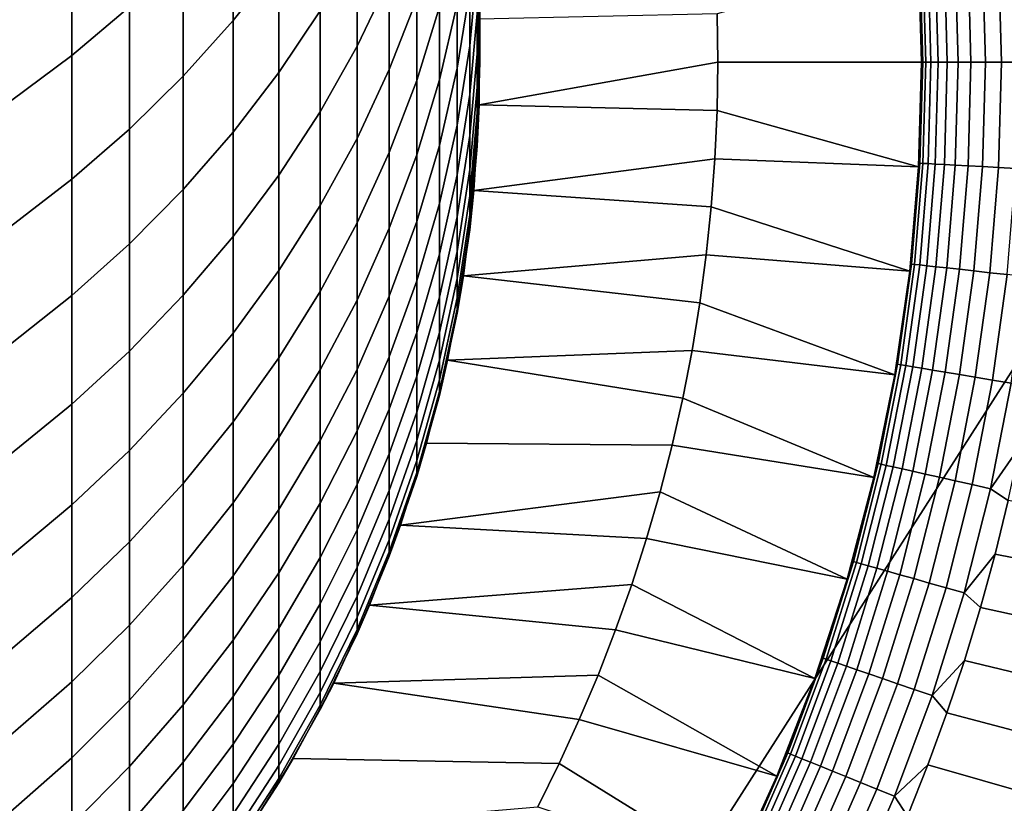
# Model space of a CAD drawing. Header units: metres. Extents: x -109 to 109, y -100 to 58.
# Tile 384 of 642: x 6.87 to 14.11, y -18.25 to -12.49. Entities that reach past the tile are written whole.
import ezdxf

# ---------------------------------------------------------------- set-up
doc = ezdxf.new("R2010")
doc.units = ezdxf.units.M
doc.layers.add('solid_21_062_100_XXX', color=7, linetype='CONTINUOUS')

msp = doc.modelspace()

# ---------------------------------------------------------------- linework, layer by layer
at = {"layer": 'solid_21_062_100_XXX'}
for points in [[(9.679617, -22.091299, -20.355614), (2.212831, -22.082581, -20.43038), (2.212831, -11.565833, -20.43038), (23.175426, -0.972689, -20.220478)], [(17.148014, -22.086779, -20.280832), (9.679617, -22.091299, -20.355614), (23.175426, -0.972689, -20.220478)], [(8.771758, -11.208429, 197.286972), (8.435585, -11.620741, 197.603745), (8.435585, -12.494895, 196.413025), (8.771758, -12.069145, 196.114548)], [(7.672235, -11.441409, 199.381958), (7.247845, -11.786581, 199.671982), (7.247845, -12.750882, 198.472031), (7.672235, -12.393376, 198.197372)], [(9.583917, -11.471532, 194.008713), (9.346973, -11.953817, 194.316315), (9.346973, -12.684115, 193.114182), (9.583917, -12.188859, 192.827927)], [(8.435585, -11.620741, 197.603745), (8.06863, -12.016204, 197.907593), (8.06863, -12.903248, 196.69931), (8.435585, -12.494895, 196.413025)], [(9.075924, -11.627552, 195.804977), (8.771758, -12.069145, 196.114548), (8.771758, -12.87785, 194.90567), (9.075924, -12.423161, 194.615662)], [(9.785889, -11.68212, 192.535034), (9.583917, -12.188859, 192.827927), (9.583917, -12.853946, 191.616959), (9.785889, -12.334902, 191.346466)], [(10.231299, -11.68996, 186.793884), (10.175266, -12.269329, 187.004959), (10.175266, -12.68009, 185.796021), (10.231299, -12.092056, 185.610443)], [(7.247845, -11.786581, 199.671982), (6.797007, -12.111505, 199.944977), (6.797007, -13.087416, 198.730591), (7.247845, -12.750882, 198.472031)], [(9.952153, -11.80599, 191.070847), (9.785889, -12.334902, 191.346466), (9.785889, -12.935163, 190.130524), (9.952153, -12.394722, 189.87825)], [(10.231299, -11.764517, 181.755646), (10.25, -12.373981, 181.86319), (10.25, -12.560137, 180.654587), (10.231299, -11.946559, 180.573746)], [(10.082104, -11.846169, 189.622192), (9.952153, -12.394722, 189.87825), (9.952153, -12.93082, 188.661102), (10.082104, -12.371611, 188.429245)], [(10.175266, -11.806174, 188.194794), (10.082104, -12.371611, 188.429245), (10.082104, -12.844463, 187.214478), (10.175266, -12.269329, 187.004959)], [(10.25, -12.8, 176.997437), (10.245137, -12.484339, 46.597431), (10.206274, -11.85424, 46.597431), (10.231299, -12.181121, 176.997437)], [(10.25, -11.844341, 184.250259), (10.231299, -12.442099, 184.410568), (10.231299, -12.739416, 183.196564), (10.25, -12.13523, 183.062515)], [(10.231299, -11.946559, 180.573746), (10.25, -12.560137, 180.654587), (10.25, -12.693345, 179.439011), (10.231299, -12.076823, 179.38504)], [(8.06863, -12.016204, 197.907593), (7.672235, -12.393376, 198.197372), (7.672235, -13.292714, 196.972336), (8.06863, -12.903248, 196.69931)], [(9.346973, -11.953817, 194.316315), (9.075924, -12.423161, 194.615662), (9.075924, -13.166081, 193.392761), (9.346973, -12.684115, 193.114182)], [(14.065384, -12.023992, 30.336931), (14.086774, -12.8, 30.336931), (14.215629, -12.8, 30.219034), (14.194042, -12.016892, 30.219034)], [(8.771758, -12.069145, 196.114548), (8.435585, -12.494895, 196.413025), (8.435585, -13.316226, 195.185272), (8.771758, -12.87785, 194.90567)], [(10.231299, -12.092056, 185.610443), (10.175266, -12.68009, 185.796021), (10.175266, -13.037674, 184.570297), (10.231299, -12.442099, 184.410568)], [(10.231299, -12.076823, 179.38504), (10.25, -12.693345, 179.439011), (10.25, -12.77335, 178.218781), (10.231299, -12.15506, 178.191772)], [(13.5, -12.8, 45.097431), (13.477989, -12.029417, 45.097431), (11.994732, -12.4444, 46.597431), (12, -12.8, 46.597431)], [(13.477989, -12.029417, 45.097431), (13.5, -12.8, 45.097431), (13.5, -12.8, 31.752131), (13.494494, -12.414494, 31.752131)], [(13.4871, -12.055896, 31.57782), (13.50761, -12.8, 31.57782), (13.530415, -12.8, 31.404663), (13.509869, -12.05464, 31.404663)], [(13.50761, -12.8, 31.57782), (13.4871, -12.055896, 31.57782), (13.494494, -12.414494, 31.752131), (13.5, -12.8, 31.752131)], [(13.509869, -12.05464, 31.404663), (13.530415, -12.8, 31.404663), (13.568238, -12.8, 31.234156), (13.547636, -12.052556, 31.234156)], [(13.547636, -12.052556, 31.234156), (13.568238, -12.8, 31.234156), (13.620794, -12.8, 31.067598), (13.600111, -12.049661, 31.067598)], [(13.600111, -12.049661, 31.067598), (13.620794, -12.8, 31.067598), (13.687679, -12.8, 30.906261), (13.666895, -12.045977, 30.906261)], [(13.666895, -12.045977, 30.906261), (13.687679, -12.8, 30.906261), (13.768386, -12.8, 30.751375), (13.747478, -12.041531, 30.751375)], [(13.747478, -12.041531, 30.751375), (13.768386, -12.8, 30.751375), (13.862297, -12.8, 30.60412), (13.841248, -12.036357, 30.60412)], [(13.841248, -12.036357, 30.60412), (13.862297, -12.8, 30.60412), (13.968697, -12.8, 30.46562), (13.947486, -12.030496, 30.46562)], [(13.947486, -12.030496, 30.46562), (13.968697, -12.8, 30.46562), (14.086774, -12.8, 30.336931), (14.065384, -12.023992, 30.336931)], [(10.25, -12.13523, 183.062515), (10.231299, -12.739416, 183.196564), (10.231299, -12.983444, 181.970734), (10.25, -12.373981, 181.86319)], [(10.231299, -12.15506, 178.191772), (10.25, -12.77335, 178.218781), (10.25, -12.8, 176.997437), (10.231299, -12.181121, 176.997437)], [(9.583917, -12.188859, 192.827927), (9.346973, -12.684115, 193.114182), (9.346973, -13.361228, 191.881302), (9.583917, -12.853946, 191.616959)], [(10.175266, -12.269329, 187.004959), (10.082104, -12.844463, 187.214478), (10.082104, -13.263824, 185.98024), (10.175266, -12.68009, 185.796021)], [(9.785889, -12.334902, 191.346466), (9.583917, -12.853946, 191.616959), (9.583917, -13.465523, 190.378098), (9.785889, -12.935163, 190.130524)], [(10.082104, -12.371611, 188.429245), (9.952153, -12.93082, 188.661102), (9.952153, -13.413263, 187.421707), (10.082104, -12.844463, 187.214478)], [(10.25, -12.373981, 181.86319), (10.231299, -12.983444, 181.970734), (10.231299, -13.173715, 180.735428), (10.25, -12.560137, 180.654587)], [(7.672235, -12.393376, 198.197372), (7.247845, -12.750882, 198.472031), (7.247845, -13.661871, 197.23114), (7.672235, -13.292714, 196.972336)], [(9.075924, -12.423161, 194.615662), (8.771758, -12.87785, 194.90567), (8.771758, -13.632999, 193.662628), (9.075924, -13.166081, 193.392761)], [(9.952153, -12.394722, 189.87825), (9.785889, -12.935163, 190.130524), (9.785889, -13.481762, 188.889542), (9.952153, -12.93082, 188.661102)], [(10.231299, -12.442099, 184.410568), (10.175266, -13.037674, 184.570297), (10.175266, -13.341398, 183.330139), (10.231299, -12.739416, 183.196564)], [(10.245137, -13.115662, 46.597431), (12, -12.8, 46.597431), (11.994732, -12.4444, 46.597431), (10.245137, -12.484339, 46.597431)], [(8.435585, -12.494895, 196.413025), (8.06863, -12.903248, 196.69931), (8.06863, -13.736689, 195.453445), (8.435585, -13.316226, 195.185272)], [(10.231299, -13.41888, 176.997437), (10.245137, -13.115662, 46.597431), (10.245137, -12.484339, 46.597431), (10.25, -12.8, 176.997437)], [(10.25, -12.560137, 180.654587), (10.231299, -13.173715, 180.735428), (10.231299, -13.309867, 179.492981), (10.25, -12.693345, 179.439011)], [(9.346973, -12.684115, 193.114182), (9.075924, -13.166081, 193.392761), (9.075924, -13.854898, 192.138565), (9.346973, -13.361228, 191.881302)], [(10.175266, -12.68009, 185.796021), (10.082104, -13.263824, 185.98024), (10.082104, -13.628896, 184.728851), (10.175266, -13.037674, 184.570297)], [(10.231299, -12.739416, 183.196564), (10.175266, -13.341398, 183.330139), (10.175266, -13.590683, 182.077896), (10.231299, -12.983444, 181.970734)], [(10.25, -12.693345, 179.439011), (10.231299, -13.309867, 179.492981), (10.231299, -13.391641, 178.245773), (10.25, -12.77335, 178.218781)], [(7.247845, -12.750882, 198.472031), (6.797007, -13.087416, 198.730591), (6.797007, -14.009374, 197.474762), (7.247845, -13.661871, 197.23114)], [(10.25, -12.77335, 178.218781), (10.231299, -13.391641, 178.245773), (10.231299, -13.41888, 176.997437), (10.25, -12.8, 176.997437)], [(10.245137, -13.115662, 46.597431), (11.994732, -13.155601, 46.597431), (12, -12.8, 46.597431)], [(13.477989, -13.570583, 45.097431), (13.5, -12.8, 45.097431), (12, -12.8, 46.597431), (11.994732, -13.155601, 46.597431)], [(13.494494, -13.185507, 31.752131), (13.5, -12.8, 31.752131), (13.5, -12.8, 45.097431), (13.477989, -13.570583, 45.097431)], [(13.4871, -13.544104, 31.57782), (13.50761, -12.8, 31.57782), (13.494494, -13.185507, 31.752131)], [(13.509869, -13.545361, 31.404663), (13.530415, -12.8, 31.404663), (13.50761, -12.8, 31.57782), (13.4871, -13.544104, 31.57782)], [(13.50761, -12.8, 31.57782), (13.5, -12.8, 31.752131), (13.494494, -13.185507, 31.752131)], [(13.547636, -13.547444, 31.234156), (13.568238, -12.8, 31.234156), (13.530415, -12.8, 31.404663), (13.509869, -13.545361, 31.404663)], [(13.600111, -13.550339, 31.067598), (13.620794, -12.8, 31.067598), (13.568238, -12.8, 31.234156), (13.547636, -13.547444, 31.234156)], [(13.666895, -13.554024, 30.906261), (13.687679, -12.8, 30.906261), (13.620794, -12.8, 31.067598), (13.600111, -13.550339, 31.067598)], [(13.747478, -13.55847, 30.751375), (13.768386, -12.8, 30.751375), (13.687679, -12.8, 30.906261), (13.666895, -13.554024, 30.906261)], [(13.841248, -13.563643, 30.60412), (13.862297, -12.8, 30.60412), (13.768386, -12.8, 30.751375), (13.747478, -13.55847, 30.751375)], [(13.947486, -13.569504, 30.46562), (13.968697, -12.8, 30.46562), (13.862297, -12.8, 30.60412), (13.841248, -13.563643, 30.60412)], [(14.065384, -13.576009, 30.336931), (14.086774, -12.8, 30.336931), (13.968697, -12.8, 30.46562), (13.947486, -13.569504, 30.46562)], [(14.194042, -13.583107, 30.219034), (14.215629, -12.8, 30.219034), (14.086774, -12.8, 30.336931), (14.065384, -13.576009, 30.336931)], [(8.771758, -12.87785, 194.90567), (8.435585, -13.316226, 195.185272), (8.435585, -14.083166, 193.922821), (8.771758, -13.632999, 193.662628)], [(9.583917, -12.853946, 191.616959), (9.346973, -13.361228, 191.881302), (9.346973, -13.983864, 190.620041), (9.583917, -13.465523, 190.378098)], [(10.082104, -12.844463, 187.214478), (9.952153, -13.413263, 187.421707), (9.952153, -13.84113, 186.16243), (10.082104, -13.263824, 185.98024)], [(8.06863, -12.903248, 196.69931), (7.672235, -13.292714, 196.972336), (7.672235, -14.137705, 195.709213), (8.06863, -13.736689, 195.453445)], [(9.785889, -12.935163, 190.130524), (9.583917, -13.465523, 190.378098), (9.583917, -14.022425, 189.113708), (9.785889, -13.481762, 188.889542)], [(9.952153, -12.93082, 188.661102), (9.785889, -13.481762, 188.889542), (9.785889, -13.973653, 187.62587), (9.952153, -13.413263, 187.421707)], [(10.231299, -12.983444, 181.970734), (10.175266, -13.590683, 182.077896), (10.175266, -13.785054, 180.815964), (10.231299, -13.173715, 180.735428)], [(10.175266, -13.037674, 184.570297), (10.082104, -13.628896, 184.728851), (10.082104, -13.938978, 183.462723), (10.175266, -13.341398, 183.330139)], [(9.075924, -13.166081, 193.392761), (8.771758, -13.632999, 193.662628), (8.771758, -14.333155, 192.387802), (9.075924, -13.854898, 192.138565)], [(10.175266, -14.035501, 176.997437), (10.206274, -13.74576, 46.597431), (10.245137, -13.115662, 46.597431), (10.231299, -13.41888, 176.997437)], [(10.231299, -13.173715, 180.735428), (10.175266, -13.785054, 180.815964), (10.175266, -13.92414, 179.546738), (10.231299, -13.309867, 179.492981)], [(10.245137, -13.115662, 46.597431), (10.206274, -13.74576, 46.597431), (11.97893, -13.510769, 46.597431), (11.994732, -13.155601, 46.597431)], [(13.477989, -13.570583, 45.097431), (11.994732, -13.155601, 46.597431), (11.97893, -13.510769, 46.597431)], [(13.477983, -13.570699, 31.752131), (13.494494, -13.185507, 31.752131), (13.477989, -13.570583, 45.097431)], [(13.4871, -13.544104, 31.57782), (13.494494, -13.185507, 31.752131), (13.477983, -13.570699, 31.752131)], [(7.672235, -13.292714, 196.972336), (7.247845, -13.661871, 197.23114), (7.247845, -14.51781, 195.951645), (7.672235, -14.137705, 195.709213)], [(8.435585, -13.316226, 195.185272), (8.06863, -13.736689, 195.453445), (8.06863, -14.514937, 194.172379), (8.435585, -14.083166, 193.922821)], [(10.082104, -13.263824, 185.98024), (9.952153, -13.84113, 186.16243), (9.952153, -14.213605, 184.885666), (10.082104, -13.628896, 184.728851)], [(10.231299, -13.309867, 179.492981), (10.175266, -13.92414, 179.546738), (10.175266, -14.007675, 178.272659), (10.231299, -13.391641, 178.245773)], [(9.346973, -13.361228, 191.881302), (9.075924, -13.854898, 192.138565), (9.075924, -14.488297, 190.855515), (9.346973, -13.983864, 190.620041)], [(10.175266, -13.341398, 183.330139), (10.082104, -13.938978, 183.462723), (10.082104, -14.193483, 182.184265), (10.175266, -13.590683, 182.077896)], [(10.231299, -13.391641, 178.245773), (10.175266, -14.007675, 178.272659), (10.175266, -14.035501, 176.997437), (10.231299, -13.41888, 176.997437)], [(9.583917, -13.465523, 190.378098), (9.346973, -13.983864, 190.620041), (9.346973, -14.550836, 189.332794), (9.583917, -14.022425, 189.113708)], [(9.952153, -13.413263, 187.421707), (9.785889, -13.973653, 187.62587), (9.785889, -14.4099, 186.341919), (9.952153, -13.84113, 186.16243)], [(9.785889, -13.481762, 188.889542), (9.583917, -14.022425, 189.113708), (9.583917, -14.523588, 187.826218), (9.785889, -13.973653, 187.62587)], [(10.206274, -13.74576, 46.597431), (11.952583, -13.865657, 46.597431), (11.97893, -13.510769, 46.597431)], [(13.411987, -14.339026, 45.097431), (13.477989, -13.570583, 45.097431), (11.97893, -13.510769, 46.597431), (11.952583, -13.865657, 46.597431)], [(13.4871, -13.544104, 31.57782), (13.450479, -13.955262, 31.752131), (13.425629, -14.285948, 31.57782)], [(13.4871, -13.544104, 31.57782), (13.425629, -14.285948, 31.57782), (13.448295, -14.288457, 31.404663), (13.509869, -13.545361, 31.404663)], [(13.4871, -13.544104, 31.57782), (13.477983, -13.570699, 31.752131), (13.450479, -13.955262, 31.752131)], [(10.175266, -13.590683, 182.077896), (10.082104, -14.193483, 182.184265), (10.082104, -14.391924, 180.895905), (10.175266, -13.785054, 180.815964)], [(13.450479, -13.955262, 31.752131), (13.477983, -13.570699, 31.752131), (13.477989, -13.570583, 45.097431), (13.411987, -14.339026, 45.097431)], [(13.509869, -13.545361, 31.404663), (13.448295, -14.288457, 31.404663), (13.485888, -14.292618, 31.234156), (13.547636, -13.547444, 31.234156)], [(13.547636, -13.547444, 31.234156), (13.485888, -14.292618, 31.234156), (13.538125, -14.298399, 31.067598), (13.600111, -13.550339, 31.067598)], [(13.600111, -13.550339, 31.067598), (13.538125, -14.298399, 31.067598), (13.604605, -14.305758, 30.906261), (13.666895, -13.554024, 30.906261)], [(13.666895, -13.554024, 30.906261), (13.604605, -14.305758, 30.906261), (13.684821, -14.314635, 30.751375), (13.747478, -13.55847, 30.751375)], [(13.747478, -13.55847, 30.751375), (13.684821, -14.314635, 30.751375), (13.778162, -14.324966, 30.60412), (13.841248, -13.563643, 30.60412)], [(13.841248, -13.563643, 30.60412), (13.778162, -14.324966, 30.60412), (13.883916, -14.336672, 30.46562), (13.947486, -13.569504, 30.46562)], [(13.947486, -13.569504, 30.46562), (13.883916, -14.336672, 30.46562), (14.001277, -14.349661, 30.336931), (14.065384, -13.576009, 30.336931)], [(14.065384, -13.576009, 30.336931), (14.001277, -14.349661, 30.336931), (14.12935, -14.363836, 30.219034), (14.194042, -13.583107, 30.219034)], [(7.247845, -13.661871, 197.23114), (6.797007, -14.009374, 197.474762), (6.797007, -14.875618, 196.179855), (7.247845, -14.51781, 195.951645)], [(8.771758, -13.632999, 193.662628), (8.435585, -14.083166, 193.922821), (8.435585, -14.794251, 192.628082), (8.771758, -14.333155, 192.387802)], [(10.082104, -13.628896, 184.728851), (9.952153, -14.213605, 184.885666), (9.952153, -14.529978, 183.593857), (10.082104, -13.938978, 183.462723)], [(8.06863, -13.736689, 195.453445), (7.672235, -14.137705, 195.709213), (7.672235, -14.926738, 194.4104), (8.06863, -14.514937, 194.172379)], [(10.082104, -14.647614, 176.997437), (10.128698, -14.372247, 46.597431), (10.206274, -13.74576, 46.597431), (10.175266, -14.035501, 176.997437)], [(10.206274, -13.74576, 46.597431), (10.128698, -14.372247, 46.597431), (11.915764, -14.219369, 46.597431), (11.952583, -13.865657, 46.597431)], [(10.175266, -13.785054, 180.815964), (10.082104, -14.391924, 180.895905), (10.082104, -14.533921, 179.600113), (10.175266, -13.92414, 179.546738)], [(9.075924, -13.854898, 192.138565), (8.771758, -14.333155, 192.387802), (8.771758, -14.976978, 191.083618), (9.075924, -14.488297, 190.855515)], [(9.952153, -13.84113, 186.16243), (9.785889, -14.4099, 186.341919), (9.785889, -14.789669, 185.040146), (9.952153, -14.213605, 184.885666)], [(13.411987, -14.339026, 45.097431), (11.952583, -13.865657, 46.597431), (11.915764, -14.219369, 46.597431)], [(9.785889, -13.973653, 187.62587), (9.583917, -14.523588, 187.826218), (9.583917, -14.968059, 186.518066), (9.785889, -14.4099, 186.341919)], [(10.082104, -13.938978, 183.462723), (9.952153, -14.529978, 183.593857), (9.952153, -14.789644, 182.289459), (10.082104, -14.193483, 182.184265)], [(10.175266, -13.92414, 179.546738), (10.082104, -14.533921, 179.600113), (10.082104, -14.619205, 178.299362), (10.175266, -14.007675, 178.272659)], [(13.412004, -14.338884, 31.752131), (13.450479, -13.955262, 31.752131), (13.411987, -14.339026, 45.097431)], [(13.425629, -14.285948, 31.57782), (13.450479, -13.955262, 31.752131), (13.412004, -14.338884, 31.752131)], [(9.346973, -13.983864, 190.620041), (9.075924, -14.488297, 190.855515), (9.075924, -15.065068, 189.546005), (9.346973, -14.550836, 189.332794)], [(9.583917, -14.022425, 189.113708), (9.346973, -14.550836, 189.332794), (9.346973, -15.061062, 188.022018), (9.583917, -14.523588, 187.826218)], [(10.175266, -14.007675, 178.272659), (10.082104, -14.619205, 178.299362), (10.082104, -14.647614, 176.997437), (10.175266, -14.035501, 176.997437)], [(8.435585, -14.083166, 193.922821), (8.06863, -14.514937, 194.172379), (8.06863, -15.236507, 192.858551), (8.435585, -14.794251, 192.628082)], [(7.672235, -14.137705, 195.709213), (7.247845, -14.51781, 195.951645), (7.247845, -15.317066, 194.636002), (7.672235, -14.926738, 194.4104)], [(10.082104, -14.193483, 182.184265), (9.952153, -14.789644, 182.289459), (9.952153, -14.992109, 180.974976), (10.082104, -14.391924, 180.895905)], [(9.952153, -14.213605, 184.885666), (9.785889, -14.789669, 185.040146), (9.785889, -15.112238, 183.723038), (9.952153, -14.529978, 183.593857)], [(10.128698, -14.372247, 46.597431), (11.868486, -14.571739, 46.597431), (11.915764, -14.219369, 46.597431)], [(13.302295, -15.101944, 45.097431), (13.411987, -14.339026, 45.097431), (11.915764, -14.219369, 46.597431), (11.868486, -14.571739, 46.597431)], [(8.771758, -14.333155, 192.387802), (8.435585, -14.794251, 192.628082), (8.435585, -15.448128, 191.303543), (8.771758, -14.976978, 191.083618)], [(13.412004, -14.338884, 31.752131), (13.411987, -14.339026, 45.097431), (13.302295, -15.101944, 45.097431), (13.36259, -14.721251, 31.752131)], [(13.425629, -14.285948, 31.57782), (13.36259, -14.721251, 31.752131), (13.323384, -15.023279, 31.57782)], [(13.425629, -14.285948, 31.57782), (13.323384, -15.023279, 31.57782), (13.345878, -15.027033, 31.404663), (13.448295, -14.288457, 31.404663)], [(13.448295, -14.288457, 31.404663), (13.345878, -15.027033, 31.404663), (13.383185, -15.033258, 31.234156), (13.485888, -14.292618, 31.234156)], [(13.425629, -14.285948, 31.57782), (13.412004, -14.338884, 31.752131), (13.36259, -14.721251, 31.752131)], [(13.485888, -14.292618, 31.234156), (13.383185, -15.033258, 31.234156), (13.435024, -15.041909, 31.067598), (13.538125, -14.298399, 31.067598)], [(13.538125, -14.298399, 31.067598), (13.435024, -15.041909, 31.067598), (13.500998, -15.052918, 30.906261), (13.604605, -14.305758, 30.906261)], [(13.604605, -14.305758, 30.906261), (13.500998, -15.052918, 30.906261), (13.580603, -15.066202, 30.751375), (13.684821, -14.314635, 30.751375)], [(13.684821, -14.314635, 30.751375), (13.580603, -15.066202, 30.751375), (13.673233, -15.081659, 30.60412), (13.778162, -14.324966, 30.60412)], [(13.778162, -14.324966, 30.60412), (13.673233, -15.081659, 30.60412), (13.778182, -15.099172, 30.46562), (13.883916, -14.336672, 30.46562)], [(13.883916, -14.336672, 30.46562), (13.778182, -15.099172, 30.46562), (13.894649, -15.118607, 30.336931), (14.001277, -14.349661, 30.336931)], [(9.785889, -14.4099, 186.341919), (9.583917, -14.968059, 186.518066), (9.583917, -15.354987, 185.191757), (9.785889, -14.789669, 185.040146)], [(9.952153, -15.252986, 176.997437), (10.012693, -14.992817, 46.597431), (10.128698, -14.372247, 46.597431), (10.082104, -14.647614, 176.997437)], [(10.082104, -14.391924, 180.895905), (9.952153, -14.992109, 180.974976), (9.952153, -15.136987, 179.652908), (10.082104, -14.533921, 179.600113)], [(10.128698, -14.372247, 46.597431), (10.012693, -14.992817, 46.597431), (11.810787, -14.922554, 46.597431), (11.868486, -14.571739, 46.597431)], [(14.001277, -14.349661, 30.336931), (13.894649, -15.118607, 30.336931), (14.021746, -15.139815, 30.219034), (14.12935, -14.363836, 30.219034)], [(14.12935, -14.363836, 30.219034), (14.021746, -15.139815, 30.219034), (14.158504, -15.162637, 30.112827), (14.267157, -14.379088, 30.112827)], [(7.247845, -14.51781, 195.951645), (6.797007, -14.875618, 196.179855), (6.797007, -15.684498, 194.848373), (7.247845, -15.317066, 194.636002)], [(8.06863, -14.514937, 194.172379), (7.672235, -14.926738, 194.4104), (7.672235, -15.658309, 193.078369), (8.06863, -15.236507, 192.858551)], [(9.075924, -14.488297, 190.855515), (8.771758, -14.976978, 191.083618), (8.771758, -15.563244, 189.752563), (9.075924, -15.065068, 189.546005)], [(9.346973, -14.550836, 189.332794), (9.075924, -15.065068, 189.546005), (9.075924, -15.584113, 188.212585), (9.346973, -15.061062, 188.022018)], [(9.583917, -14.523588, 187.826218), (9.346973, -15.061062, 188.022018), (9.346973, -15.513569, 186.690216), (9.583917, -14.968059, 186.518066)], [(9.952153, -14.529978, 183.593857), (9.785889, -15.112238, 183.723038), (9.785889, -15.37699, 182.393112), (9.952153, -14.789644, 182.289459)], [(10.082104, -14.533921, 179.600113), (9.952153, -15.136987, 179.652908), (9.952153, -15.224001, 178.325775), (10.082104, -14.619205, 178.299362)], [(10.082104, -14.619205, 178.299362), (9.952153, -15.224001, 178.325775), (9.952153, -15.252986, 176.997437), (10.082104, -14.647614, 176.997437)], [(13.302295, -15.101944, 45.097431), (11.868486, -14.571739, 46.597431), (11.810787, -14.922554, 46.597431)], [(13.302277, -15.10205, 31.752131), (13.36259, -14.721251, 31.752131), (13.302295, -15.101944, 45.097431)], [(13.323384, -15.023279, 31.57782), (13.36259, -14.721251, 31.752131), (13.302277, -15.10205, 31.752131)], [(8.435585, -14.794251, 192.628082), (8.06863, -15.236507, 192.858551), (8.06863, -15.900025, 191.514481), (8.435585, -15.448128, 191.303543)], [(9.785889, -14.789669, 185.040146), (9.583917, -15.354987, 185.191757), (9.583917, -15.683636, 183.849823), (9.785889, -15.112238, 183.723038)], [(9.952153, -14.789644, 182.289459), (9.785889, -15.37699, 182.393112), (9.785889, -15.583421, 181.052872), (9.952153, -14.992109, 180.974976)], [(7.672235, -14.926738, 194.4104), (7.247845, -15.317066, 194.636002), (7.247845, -16.058115, 193.286713), (7.672235, -15.658309, 193.078369)], [(8.771758, -14.976978, 191.083618), (8.435585, -15.448128, 191.303543), (8.435585, -16.043547, 189.951706), (8.771758, -15.563244, 189.752563)], [(9.583917, -14.968059, 186.518066), (9.346973, -15.513569, 186.690216), (9.346973, -15.907495, 185.339935), (9.583917, -15.354987, 185.191757)], [(9.952153, -14.992109, 180.974976), (9.785889, -15.583421, 181.052872), (9.785889, -15.731135, 179.70491), (9.952153, -15.136987, 179.652908)], [(9.785889, -15.849406, 176.997437), (9.858707, -15.605062, 46.597431), (10.012693, -14.992817, 46.597431), (9.952153, -15.252986, 176.997437)], [(10.012693, -14.992817, 46.597431), (9.858707, -15.605062, 46.597431), (11.664258, -15.618678, 46.597431), (11.742689, -15.271692, 46.597431)], [(10.012693, -14.992817, 46.597431), (11.742689, -15.271692, 46.597431), (11.810787, -14.922554, 46.597431)], [(13.149158, -15.857717, 45.097431), (13.302295, -15.101944, 45.097431), (11.810787, -14.922554, 46.597431), (11.742689, -15.271692, 46.597431)], [(9.075924, -15.065068, 189.546005), (8.771758, -15.563244, 189.752563), (8.771758, -16.090834, 188.397186), (9.075924, -15.584113, 188.212585)], [(9.346973, -15.061062, 188.022018), (9.075924, -15.584113, 188.212585), (9.075924, -16.044441, 186.857758), (9.346973, -15.513569, 186.690216)], [(13.323384, -15.023279, 31.57782), (13.231114, -15.480971, 31.752131), (13.180677, -15.753859, 31.57782)], [(13.323384, -15.023279, 31.57782), (13.180677, -15.753859, 31.57782), (13.202929, -15.758846, 31.404663), (13.345878, -15.027033, 31.404663)], [(13.345878, -15.027033, 31.404663), (13.202929, -15.758846, 31.404663), (13.239839, -15.767118, 31.234156), (13.383185, -15.033258, 31.234156)], [(13.323384, -15.023279, 31.57782), (13.302277, -15.10205, 31.752131), (13.231114, -15.480971, 31.752131)], [(13.383185, -15.033258, 31.234156), (13.239839, -15.767118, 31.234156), (13.291121, -15.77861, 31.067598), (13.435024, -15.041909, 31.067598)], [(13.435024, -15.041909, 31.067598), (13.291121, -15.77861, 31.067598), (13.356388, -15.793237, 30.906261), (13.500998, -15.052918, 30.906261)], [(13.500998, -15.052918, 30.906261), (13.356388, -15.793237, 30.906261), (13.435141, -15.810885, 30.751375), (13.580603, -15.066202, 30.751375)], [(9.785889, -15.112238, 183.723038), (9.583917, -15.683636, 183.849823), (9.583917, -15.953379, 182.494812), (9.785889, -15.37699, 182.393112)], [(9.952153, -15.136987, 179.652908), (9.785889, -15.731135, 179.70491), (9.785889, -15.819854, 178.351791), (9.952153, -15.224001, 178.325775)], [(13.231114, -15.480971, 31.752131), (13.302277, -15.10205, 31.752131), (13.302295, -15.101944, 45.097431), (13.149158, -15.857717, 45.097431)], [(13.580603, -15.066202, 30.751375), (13.435141, -15.810885, 30.751375), (13.526779, -15.831422, 30.60412), (13.673233, -15.081659, 30.60412)], [(13.673233, -15.081659, 30.60412), (13.526779, -15.831422, 30.60412), (13.630604, -15.85469, 30.46562), (13.778182, -15.099172, 30.46562)], [(13.778182, -15.099172, 30.46562), (13.630604, -15.85469, 30.46562), (13.745823, -15.880511, 30.336931), (13.894649, -15.118607, 30.336931)], [(13.894649, -15.118607, 30.336931), (13.745823, -15.880511, 30.336931), (13.871559, -15.908689, 30.219034), (14.021746, -15.139815, 30.219034)], [(14.021746, -15.139815, 30.219034), (13.871559, -15.908689, 30.219034), (14.006852, -15.939009, 30.112827), (14.158504, -15.162637, 30.112827)], [(14.158504, -15.162637, 30.112827), (14.006852, -15.939009, 30.112827), (14.221387, -15.62881, 30.020081), (14.29513, -15.22884, 30.020081)], [(8.06863, -15.236507, 192.858551), (7.672235, -15.658309, 193.078369), (7.672235, -16.33102, 191.715668), (8.06863, -15.900025, 191.514481)], [(9.952153, -15.224001, 178.325775), (9.785889, -15.819854, 178.351791), (9.785889, -15.849406, 176.997437), (9.952153, -15.252986, 176.997437)], [(13.149158, -15.857717, 45.097431), (11.742689, -15.271692, 46.597431), (11.664258, -15.618678, 46.597431)], [(7.247845, -15.317066, 194.636002), (6.797007, -15.684498, 194.848373), (6.797007, -16.434469, 193.482834), (7.247845, -16.058115, 193.286713)], [(9.583917, -15.354987, 185.191757), (9.346973, -15.907495, 185.339935), (9.346973, -16.242086, 183.973724), (9.583917, -15.683636, 183.849823)], [(9.785889, -15.37699, 182.393112), (9.583917, -15.953379, 182.494812), (9.583917, -16.1637, 181.129318), (9.785889, -15.583421, 181.052872)], [(8.435585, -15.448128, 191.303543), (8.06863, -15.900025, 191.514481), (8.06863, -16.504223, 190.142715), (8.435585, -16.043547, 189.951706)], [(13.149161, -15.857706, 31.752131), (13.231114, -15.480971, 31.752131), (13.149158, -15.857717, 45.097431)], [(13.180677, -15.753859, 31.57782), (13.231114, -15.480971, 31.752131), (13.149161, -15.857706, 31.752131)], [(8.771758, -15.563244, 189.752563), (8.435585, -16.043547, 189.951706), (8.435585, -16.579372, 188.575165), (8.771758, -16.090834, 188.397186)], [(9.346973, -15.513569, 186.690216), (9.075924, -16.044441, 186.857758), (9.075924, -16.445175, 185.484131), (9.346973, -15.907495, 185.339935)], [(9.075924, -15.584113, 188.212585), (8.771758, -16.090834, 188.397186), (8.771758, -16.558739, 187.020065), (9.075924, -16.044441, 186.857758)], [(9.785889, -15.583421, 181.052872), (9.583917, -16.1637, 181.129318), (9.583917, -16.314199, 179.755951), (9.785889, -15.731135, 179.70491)], [(9.583917, -16.4347, 176.997437), (9.667337, -16.206623, 46.597431), (9.858707, -15.605062, 46.597431), (9.785889, -15.849406, 176.997437)], [(9.858707, -15.605062, 46.597431), (9.667337, -16.206623, 46.597431), (11.575585, -15.963199, 46.597431), (11.664258, -15.618678, 46.597431)], [(12.953141, -16.603439, 45.097431), (13.149158, -15.857717, 45.097431), (11.664258, -15.618678, 46.597431), (11.575585, -15.963199, 46.597431)], [(14.006852, -15.939009, 30.112827), (14.136455, -16.026554, 30.020081), (14.221387, -15.62881, 30.020081)], [(7.672235, -15.658309, 193.078369), (7.247845, -16.058115, 193.286713), (7.247845, -16.739544, 191.906357), (7.672235, -16.33102, 191.715668)], [(9.583917, -15.683636, 183.849823), (9.346973, -16.242086, 183.973724), (9.346973, -16.516706, 182.594223), (9.583917, -15.953379, 182.494812)], [(9.785889, -15.731135, 179.70491), (9.583917, -16.314199, 179.755951), (9.583917, -16.404591, 178.377319), (9.785889, -15.819854, 178.351791)], [(13.180677, -15.753859, 31.57782), (13.056482, -16.231947, 31.752131), (12.997941, -16.475468, 31.57782)], [(13.180677, -15.753859, 31.57782), (12.997941, -16.475468, 31.57782), (13.019885, -16.481672, 31.404663), (13.202929, -15.758846, 31.404663)], [(13.202929, -15.758846, 31.404663), (13.019885, -16.481672, 31.404663), (13.056282, -16.491964, 31.234156), (13.239839, -15.767118, 31.234156)], [(13.239839, -15.767118, 31.234156), (13.056282, -16.491964, 31.234156), (13.106854, -16.506266, 31.067598), (13.291121, -15.77861, 31.067598)], [(13.180677, -15.753859, 31.57782), (13.149161, -15.857706, 31.752131), (13.056482, -16.231947, 31.752131)], [(13.291121, -15.77861, 31.067598), (13.106854, -16.506266, 31.067598), (13.171216, -16.524466, 30.906261), (13.356388, -15.793237, 30.906261)], [(9.785889, -15.819854, 178.351791), (9.583917, -16.404591, 178.377319), (9.583917, -16.4347, 176.997437), (9.785889, -15.849406, 176.997437)], [(13.056482, -16.231947, 31.752131), (13.149161, -15.857706, 31.752131), (13.149158, -15.857717, 45.097431), (12.953141, -16.603439, 45.097431)], [(13.356388, -15.793237, 30.906261), (13.171216, -16.524466, 30.906261), (13.248877, -16.546425, 30.751375), (13.435141, -15.810885, 30.751375)], [(13.435141, -15.810885, 30.751375), (13.248877, -16.546425, 30.751375), (13.339245, -16.57198, 30.60412), (13.526779, -15.831422, 30.60412)], [(13.526779, -15.831422, 30.60412), (13.339245, -16.57198, 30.60412), (13.441629, -16.600931, 30.46562), (13.630604, -15.85469, 30.46562)], [(13.630604, -15.85469, 30.46562), (13.441629, -16.600931, 30.46562), (13.555252, -16.63306, 30.336931), (13.745823, -15.880511, 30.336931)], [(8.06863, -15.900025, 191.514481), (7.672235, -16.33102, 191.715668), (7.672235, -16.943592, 190.32489), (8.06863, -16.504223, 190.142715)], [(9.346973, -15.907495, 185.339935), (9.075924, -16.445175, 185.484131), (9.075924, -16.785551, 184.094315), (9.346973, -16.242086, 183.973724)], [(13.745823, -15.880511, 30.336931), (13.555252, -16.63306, 30.336931), (13.679244, -16.668121, 30.219034), (13.871559, -15.908689, 30.219034)], [(13.871559, -15.908689, 30.219034), (13.679244, -16.668121, 30.219034), (13.812662, -16.705849, 30.112827), (14.006852, -15.939009, 30.112827)], [(9.583917, -15.953379, 182.494812), (9.346973, -16.516706, 182.594223), (9.346973, -16.730831, 181.204041), (9.583917, -16.1637, 181.129318)], [(9.667337, -16.206623, 46.597431), (11.476815, -16.304678, 46.597431), (11.575585, -15.963199, 46.597431)], [(12.953141, -16.603439, 45.097431), (11.575585, -15.963199, 46.597431), (11.476815, -16.304678, 46.597431)], [(14.006852, -15.939009, 30.112827), (13.812662, -16.705849, 30.112827), (14.040401, -16.421759, 30.020081), (14.136455, -16.026554, 30.020081)], [(7.247845, -16.058115, 193.286713), (6.797007, -16.434469, 193.482834), (6.797007, -17.124102, 192.085861), (7.247845, -16.739544, 191.906357)], [(8.435585, -16.043547, 189.951706), (8.06863, -16.504223, 190.142715), (8.06863, -17.047951, 188.74588), (8.435585, -16.579372, 188.575165)], [(9.075924, -16.044441, 186.857758), (8.771758, -16.558739, 187.020065), (8.771758, -16.966068, 185.623825), (9.075924, -16.445175, 185.484131)], [(16.602549, -16.454498, 28.576704), (14.136455, -16.026554, 30.020081), (14.040401, -16.421759, 30.020081), (16.497499, -16.902744, 28.576704)], [(8.771758, -16.090834, 188.397186), (8.435585, -16.579372, 188.575165), (8.435585, -17.054585, 187.176544), (8.771758, -16.558739, 187.020065)], [(9.583917, -16.1637, 181.129318), (9.346973, -16.730831, 181.204041), (9.346973, -16.884052, 179.805832), (9.583917, -16.314199, 179.755951)], [(9.346973, -17.006731, 176.997437), (9.439283, -16.795298, 46.597431), (9.667337, -16.206623, 46.597431), (9.583917, -16.4347, 176.997437)], [(9.667337, -16.206623, 46.597431), (9.439283, -16.795298, 46.597431), (11.36797, -16.643074, 46.597431), (11.476815, -16.304678, 46.597431)], [(9.346973, -16.242086, 183.973724), (9.075924, -16.785551, 184.094315), (9.075924, -17.064919, 182.690964), (9.346973, -16.516706, 182.594223)], [(12.953156, -16.60339, 31.752131), (13.056482, -16.231947, 31.752131), (12.953141, -16.603439, 45.097431)], [(12.997941, -16.475468, 31.57782), (13.056482, -16.231947, 31.752131), (12.953156, -16.60339, 31.752131)], [(7.672235, -16.33102, 191.715668), (7.247845, -16.739544, 191.906357), (7.247845, -17.360052, 190.497559), (7.672235, -16.943592, 190.32489)], [(9.583917, -16.314199, 179.755951), (9.346973, -16.884052, 179.805832), (9.346973, -16.976078, 178.402267), (9.583917, -16.404591, 178.377319)], [(12.714939, -17.336555, 45.097431), (12.953141, -16.603439, 45.097431), (11.476815, -16.304678, 46.597431), (11.36797, -16.643074, 46.597431)], [(9.583917, -16.404591, 178.377319), (9.346973, -16.976078, 178.402267), (9.346973, -17.006731, 176.997437), (9.583917, -16.4347, 176.997437)], [(13.812662, -16.705849, 30.112827), (13.933301, -16.814116, 30.020081), (14.040401, -16.421759, 30.020081)], [(16.497499, -16.902744, 28.576704), (14.040401, -16.421759, 30.020081), (13.933301, -16.814116, 30.020081), (16.38035, -17.347982, 28.576704)], [(8.06863, -16.504223, 190.142715), (7.672235, -16.943592, 190.32489), (7.672235, -17.494854, 188.908691), (8.06863, -17.047951, 188.74588)], [(9.075924, -16.445175, 185.484131), (8.771758, -16.966068, 185.623825), (8.771758, -17.312046, 184.211136), (9.075924, -16.785551, 184.094315)], [(12.997941, -16.475468, 31.57782), (12.839263, -16.971729, 31.752131), (12.775731, -17.185913, 31.57782)], [(12.997941, -16.475468, 31.57782), (12.775731, -17.185913, 31.57782), (12.797299, -17.193319, 31.404663), (13.019885, -16.481672, 31.404663)], [(13.019885, -16.481672, 31.404663), (12.797299, -17.193319, 31.404663), (12.833075, -17.205601, 31.234156), (13.056282, -16.491964, 31.234156)], [(13.056282, -16.491964, 31.234156), (12.833075, -17.205601, 31.234156), (12.882782, -17.222664, 31.067598), (13.106854, -16.506266, 31.067598)], [(12.997941, -16.475468, 31.57782), (12.953156, -16.60339, 31.752131), (12.839263, -16.971729, 31.752131)], [(13.106854, -16.506266, 31.067598), (12.882782, -17.222664, 31.067598), (12.946043, -17.244383, 30.906261), (13.171216, -16.524466, 30.906261)], [(8.435585, -16.579372, 188.575165), (8.06863, -17.047951, 188.74588), (8.06863, -17.530169, 187.32663), (8.435585, -17.054585, 187.176544)], [(8.771758, -16.558739, 187.020065), (8.435585, -17.054585, 187.176544), (8.435585, -17.468273, 185.758514), (8.771758, -16.966068, 185.623825)], [(9.346973, -16.516706, 182.594223), (9.075924, -17.064919, 182.690964), (9.075924, -17.282743, 181.276749), (9.346973, -16.730831, 181.204041)], [(13.171216, -16.524466, 30.906261), (12.946043, -17.244383, 30.906261), (13.022377, -17.270588, 30.751375), (13.248877, -16.546425, 30.751375)], [(13.248877, -16.546425, 30.751375), (13.022377, -17.270588, 30.751375), (13.111199, -17.301081, 30.60412), (13.339245, -16.57198, 30.60412)], [(13.339245, -16.57198, 30.60412), (13.111199, -17.301081, 30.60412), (13.211834, -17.335629, 30.46562), (13.441629, -16.600931, 30.46562)], [(9.439283, -16.795298, 46.597431), (11.249048, -16.978376, 46.597431), (11.36797, -16.643074, 46.597431)], [(12.714939, -17.336555, 45.097431), (11.36797, -16.643074, 46.597431), (11.249048, -16.978376, 46.597431)], [(12.953156, -16.60339, 31.752131), (12.953141, -16.603439, 45.097431), (12.714939, -17.336555, 45.097431), (12.839263, -16.971729, 31.752131)], [(13.441629, -16.600931, 30.46562), (13.211834, -17.335629, 30.46562), (13.323514, -17.373968, 30.336931), (13.555252, -16.63306, 30.336931)], [(13.555252, -16.63306, 30.336931), (13.323514, -17.373968, 30.336931), (13.445387, -17.415808, 30.219034), (13.679244, -16.668121, 30.219034)], [(9.346973, -16.730831, 181.204041), (9.075924, -17.282743, 181.276749), (9.075924, -17.438614, 179.85437), (9.346973, -16.884052, 179.805832)], [(13.679244, -16.668121, 30.219034), (13.445387, -17.415808, 30.219034), (13.576523, -17.460827, 30.112827), (13.812662, -16.705849, 30.112827)], [(13.812662, -16.705849, 30.112827), (13.576523, -17.460827, 30.112827), (13.815239, -17.203312, 30.020081), (13.933301, -16.814116, 30.020081)], [(7.247845, -16.739544, 191.906357), (6.797007, -17.124102, 192.085861), (6.797007, -17.752081, 190.66011), (7.247845, -17.360052, 190.497559)], [(9.075924, -16.785551, 184.094315), (8.771758, -17.312046, 184.211136), (8.771758, -17.596012, 182.784683), (9.075924, -17.064919, 182.690964)], [(9.075924, -17.563412, 176.997437), (9.175416, -17.368832, 46.597431), (9.439283, -16.795298, 46.597431), (9.346973, -17.006731, 176.997437)], [(9.439283, -16.795298, 46.597431), (9.175416, -17.368832, 46.597431), (11.12027, -17.309938, 46.597431), (11.249048, -16.978376, 46.597431)], [(16.38035, -17.347982, 28.576704), (13.933301, -16.814116, 30.020081), (13.815239, -17.203312, 30.020081), (16.251186, -17.789885, 28.576704)], [(7.672235, -16.943592, 190.32489), (7.247845, -17.360052, 190.497559), (7.247845, -17.918455, 189.063019), (7.672235, -17.494854, 188.908691)], [(9.346973, -16.884052, 179.805832), (9.075924, -17.438614, 179.85437), (9.075924, -17.532228, 178.426544), (9.346973, -16.976078, 178.402267)], [(8.771758, -16.966068, 185.623825), (8.435585, -17.468273, 185.758514), (8.435585, -17.819653, 184.323761), (8.771758, -17.312046, 184.211136)], [(9.346973, -16.976078, 178.402267), (9.075924, -17.532228, 178.426544), (9.075924, -17.563412, 176.997437), (9.346973, -17.006731, 176.997437)], [(12.435117, -18.055271, 45.097431), (12.714939, -17.336555, 45.097431), (11.249048, -16.978376, 46.597431), (11.12027, -17.309938, 46.597431)], [(12.714899, -17.336666, 31.752131), (12.839263, -16.971729, 31.752131), (12.714939, -17.336555, 45.097431)], [(12.775731, -17.185913, 31.57782), (12.839263, -16.971729, 31.752131), (12.714899, -17.336666, 31.752131)], [(8.06863, -17.047951, 188.74588), (7.672235, -17.494854, 188.908691), (7.672235, -17.983755, 187.469788), (8.06863, -17.530169, 187.32663)], [(8.435585, -17.054585, 187.176544), (8.06863, -17.530169, 187.32663), (8.06863, -17.949957, 185.88768), (8.435585, -17.468273, 185.758514)], [(9.075924, -17.064919, 182.690964), (8.771758, -17.596012, 182.784683), (8.771758, -17.817423, 181.347183), (9.075924, -17.282743, 181.276749)], [(12.775731, -17.185913, 31.57782), (12.580164, -17.697905, 31.752131), (12.514721, -17.883041, 31.57782)], [(12.775731, -17.185913, 31.57782), (12.514721, -17.883041, 31.57782), (12.535849, -17.891623, 31.404663), (12.797299, -17.193319, 31.404663)], [(12.797299, -17.193319, 31.404663), (12.535849, -17.891623, 31.404663), (12.570892, -17.905855, 31.234156), (12.833075, -17.205601, 31.234156)], [(12.833075, -17.205601, 31.234156), (12.570892, -17.905855, 31.234156), (12.619585, -17.925632, 31.067598), (12.882782, -17.222664, 31.067598)], [(12.775731, -17.185913, 31.57782), (12.714899, -17.336666, 31.752131), (12.580164, -17.697905, 31.752131)], [(12.882782, -17.222664, 31.067598), (12.619585, -17.925632, 31.067598), (12.681554, -17.950802, 30.906261), (12.946043, -17.244383, 30.906261)], [(13.576523, -17.460827, 30.112827), (13.686308, -17.589046, 30.020081), (13.815239, -17.203312, 30.020081)], [(16.251186, -17.789885, 28.576704), (13.815239, -17.203312, 30.020081), (13.686308, -17.589046, 30.020081), (16.110104, -18.228127, 28.576704)], [(9.075924, -17.282743, 181.276749), (8.771758, -17.817423, 181.347183), (8.771758, -17.975859, 179.901398), (9.075924, -17.438614, 179.85437)], [(9.175416, -17.368832, 46.597431), (10.981673, -17.637642, 46.597431), (11.12027, -17.309938, 46.597431)], [(12.435117, -18.055271, 45.097431), (11.12027, -17.309938, 46.597431), (10.981673, -17.637642, 46.597431)], [(12.946043, -17.244383, 30.906261), (12.681554, -17.950802, 30.906261), (12.756328, -17.981173, 30.751375), (13.022377, -17.270588, 30.751375)], [(13.022377, -17.270588, 30.751375), (12.756328, -17.981173, 30.751375), (12.843336, -18.016512, 30.60412), (13.111199, -17.301081, 30.60412)], [(13.111199, -17.301081, 30.60412), (12.843336, -18.016512, 30.60412), (12.941915, -18.056551, 30.46562), (13.211834, -17.335629, 30.46562)], [(7.247845, -17.360052, 190.497559), (6.797007, -17.752081, 190.66011), (6.797007, -18.317207, 189.208298), (7.247845, -17.918455, 189.063019)], [(8.771758, -17.312046, 184.211136), (8.435585, -17.819653, 184.323761), (8.435585, -18.108053, 182.875031), (8.771758, -17.596012, 182.784683)], [(8.771758, -18.102713, 176.997437), (8.87676, -17.924999, 46.597431), (9.175416, -17.368832, 46.597431), (9.075924, -17.563412, 176.997437)], [(9.175416, -17.368832, 46.597431), (8.87676, -17.924999, 46.597431), (10.833561, -17.960815, 46.597431), (10.981673, -17.637642, 46.597431)], [(12.580164, -17.697905, 31.752131), (12.714899, -17.336666, 31.752131), (12.714939, -17.336555, 45.097431), (12.435117, -18.055271, 45.097431)], [(13.211834, -17.335629, 30.46562), (12.941915, -18.056551, 30.46562), (13.051312, -18.100985, 30.336931), (13.323514, -17.373968, 30.336931)], [(13.323514, -17.373968, 30.336931), (13.051312, -18.100985, 30.336931), (13.170695, -18.149475, 30.219034), (13.445387, -17.415808, 30.219034)], [(9.075924, -17.438614, 179.85437), (8.771758, -17.975859, 179.901398), (8.771758, -18.071016, 178.450073), (9.075924, -17.532228, 178.426544)], [(13.445387, -17.415808, 30.219034), (13.170695, -18.149475, 30.219034), (13.299152, -18.201649, 30.112827), (13.576523, -17.460827, 30.112827)], [(7.672235, -17.494854, 188.908691), (7.247845, -17.918455, 189.063019), (7.247845, -18.413691, 187.605469), (7.672235, -17.983755, 187.469788)], [(8.435585, -17.468273, 185.758514), (8.06863, -17.949957, 185.88768), (8.06863, -18.306519, 184.431778), (8.435585, -17.819653, 184.323761)], [(13.576523, -17.460827, 30.112827), (13.299152, -18.201649, 30.112827), (13.54661, -17.971012, 30.020081), (13.686308, -17.589046, 30.020081)], [(8.06863, -17.530169, 187.32663), (7.672235, -17.983755, 187.469788), (7.672235, -18.409363, 186.010895), (8.06863, -17.949957, 185.88768)], [(8.771758, -17.596012, 182.784683), (8.435585, -18.108053, 182.875031), (8.435585, -18.33292, 181.4151), (8.771758, -17.817423, 181.347183)], [(9.075924, -17.532228, 178.426544), (8.771758, -18.071016, 178.450073), (8.771758, -18.102713, 176.997437), (9.075924, -17.563412, 176.997437)], [(16.110104, -18.228127, 28.576704), (13.686308, -17.589046, 30.020081), (13.54661, -17.971012, 30.020081), (15.957206, -18.662388, 28.576704)], [(12.114921, -18.756399, 45.097431), (12.435117, -18.055271, 45.097431), (10.981673, -17.637642, 46.597431), (10.833561, -17.960815, 46.597431)], [(12.435169, -18.055147, 31.752131), (12.580164, -17.697905, 31.752131), (12.435117, -18.055271, 45.097431)], [(12.514721, -17.883041, 31.57782), (12.580164, -17.697905, 31.752131), (12.435169, -18.055147, 31.752131)], [(8.771758, -17.817423, 181.347183), (8.435585, -18.33292, 181.4151), (8.435585, -18.49383, 179.946747), (8.771758, -17.975859, 179.901398)], [(8.435585, -17.819653, 184.323761), (8.06863, -18.306519, 184.431778), (8.06863, -18.599169, 182.9617), (8.435585, -18.108053, 182.875031)], [(12.514721, -17.883041, 31.57782), (12.280032, -18.408102, 31.752131), (12.215704, -18.56473, 31.57782)], [(12.514721, -17.883041, 31.57782), (12.215704, -18.56473, 31.57782), (12.236327, -18.574463, 31.404663), (12.535849, -17.891623, 31.404663)], [(12.514721, -17.883041, 31.57782), (12.435169, -18.055147, 31.752131), (12.280032, -18.408102, 31.752131)], [(7.247845, -17.918455, 189.063019), (6.797007, -18.317207, 189.208298), (6.797007, -18.818405, 187.733185), (7.247845, -18.413691, 187.605469)], [(8.06863, -17.949957, 185.88768), (7.672235, -18.409363, 186.010895), (7.672235, -18.770864, 184.534805), (8.06863, -18.306519, 184.431778)], [(8.435585, -18.622663, 176.997437), (8.544433, -18.461727, 46.597431), (8.87676, -17.924999, 46.597431), (8.771758, -18.102713, 176.997437)], [(8.87676, -17.924999, 46.597431), (8.544433, -18.461727, 46.597431), (10.675945, -18.279436, 46.597431), (10.833561, -17.960815, 46.597431)], [(12.114921, -18.756399, 45.097431), (10.833561, -17.960815, 46.597431), (10.675945, -18.279436, 46.597431)], [(12.535849, -17.891623, 31.404663), (12.236327, -18.574463, 31.404663), (12.270534, -18.590605, 31.234156), (12.570892, -17.905855, 31.234156)], [(12.570892, -17.905855, 31.234156), (12.270534, -18.590605, 31.234156), (12.318063, -18.613033, 31.067598), (12.619585, -17.925632, 31.067598)], [(12.619585, -17.925632, 31.067598), (12.318063, -18.613033, 31.067598), (12.378551, -18.641579, 30.906261), (12.681554, -17.950802, 30.906261)], [(12.681554, -17.950802, 30.906261), (12.378551, -18.641579, 30.906261), (12.451538, -18.676023, 30.751375), (12.756328, -17.981173, 30.751375)], [(7.672235, -17.983755, 187.469788), (7.247845, -18.413691, 187.605469), (7.247845, -18.844812, 186.12767), (7.672235, -18.409363, 186.010895)], [(8.771758, -17.975859, 179.901398), (8.435585, -18.49383, 179.946747), (8.435585, -18.590471, 178.472748), (8.771758, -18.071016, 178.450073)], [(12.756328, -17.981173, 30.751375), (12.451538, -18.676023, 30.751375), (12.536468, -18.716101, 30.60412), (12.843336, -18.016512, 30.60412)], [(12.843336, -18.016512, 30.60412), (12.536468, -18.716101, 30.60412), (12.63269, -18.761511, 30.46562), (12.941915, -18.056551, 30.46562)], [(13.299152, -18.201649, 30.112827), (13.396254, -18.348909, 30.020081), (13.54661, -17.971012, 30.020081)], [(15.957206, -18.662388, 28.576704), (13.54661, -17.971012, 30.020081), (13.396254, -18.348909, 30.020081), (15.792604, -19.092348, 28.576704)], [(8.771758, -18.071016, 178.450073), (8.435585, -18.590471, 178.472748), (8.435585, -18.622663, 176.997437), (8.771758, -18.102713, 176.997437)], [(12.435169, -18.055147, 31.752131), (12.435117, -18.055271, 45.097431), (12.114921, -18.756399, 45.097431), (12.280032, -18.408102, 31.752131)], [(12.941915, -18.056551, 30.46562), (12.63269, -18.761511, 30.46562), (12.739475, -18.811903, 30.336931), (13.051312, -18.100985, 30.336931)], [(13.051312, -18.100985, 30.336931), (12.739475, -18.811903, 30.336931), (12.856006, -18.866896, 30.219034), (13.170695, -18.149475, 30.219034)], [(8.435585, -18.108053, 182.875031), (8.06863, -18.599169, 182.9617), (8.06863, -18.827353, 181.48024), (8.435585, -18.33292, 181.4151)], [(13.170695, -18.149475, 30.219034), (12.856006, -18.866896, 30.219034), (12.981394, -18.926067, 30.112827), (13.299152, -18.201649, 30.112827)], [(13.299152, -18.201649, 30.112827), (12.981394, -18.926067, 30.112827), (13.235357, -18.722443, 30.020081), (13.396254, -18.348909, 30.020081)]]:
    msp.add_3dface(points, dxfattribs=at)

doc.saveas('drawing.dxf')
